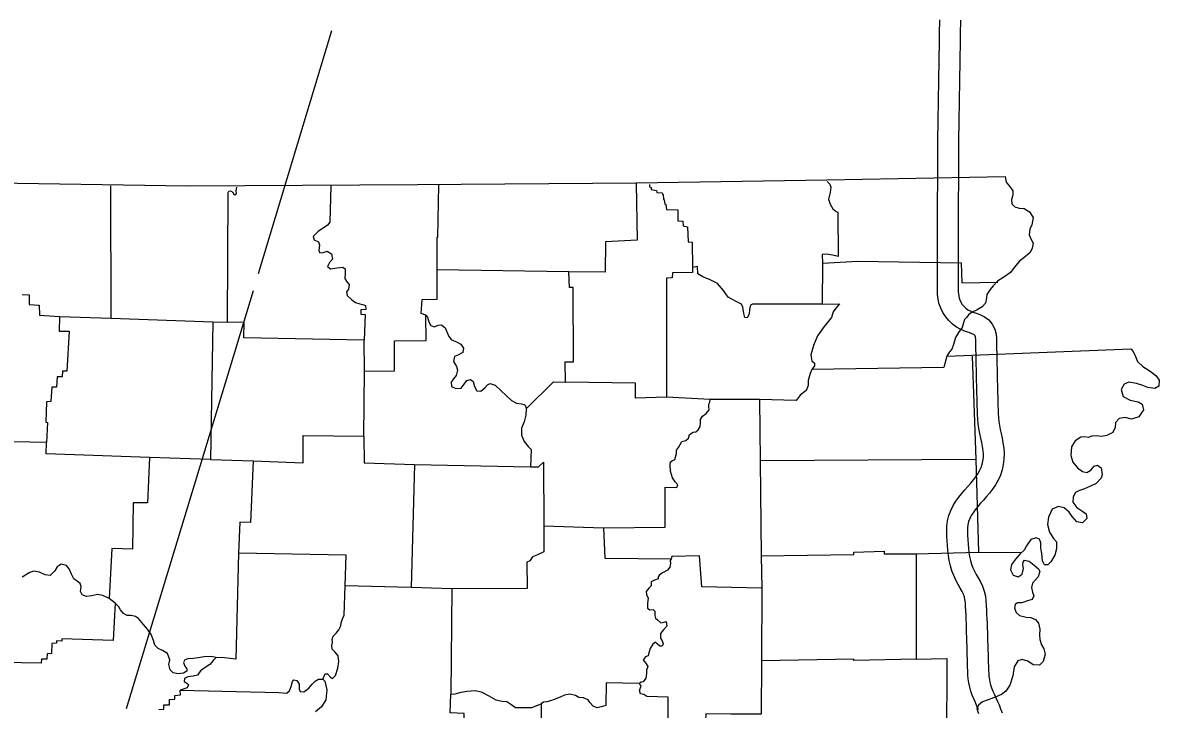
# Model space of a CAD drawing. Extents: x 77230 to 630905, y 790554 to 1662844.
# Drawn here: x 312747 to 326480, y 1496858 to 1505159 of the extents above; entities that cross this region are included whole.
import ezdxf

# ---------------------------------------------------------------- set-up
doc = ezdxf.new("R2010")
doc.units = 0
for name, color, linetype in [('Level 10', 7, 'Continuous'), ('Level 28', 7, 'Continuous'), ('Level 43', 7, 'Continuous')]:
    doc.layers.add(name, color=color, linetype=linetype)

msp = doc.modelspace()

# ---------------------------------------------------------------- linework, layer by layer
at = {"layer": 'Level 10'}
for points in [[(324263, 1501291), (324262, 1501330), (324260, 1501356), (324257, 1501368), (324254, 1501375), (324248, 1501382), (324238, 1501389), (324216, 1501399), (324183, 1501412), (324137, 1501427), (324084, 1501449), (324031, 1501479), (323982, 1501516), (323939, 1501558), (323900, 1501604), (323866, 1501654), (323839, 1501708), (323817, 1501769), (323810, 1501816), (323800, 1501875), (323799, 1501932), (323799, 1501980), (323799, 1502028), (323799, 1502077), (323799, 1502128), (323800, 1502180), (323800, 1502233), (323801, 1502287), (323801, 1502343), (323801, 1502400), (323801, 1502459), (323801, 1502519), (323801, 1502580), (323801, 1502642), (323801, 1502704), (323801, 1502767), (323802, 1502831), (323802, 1502895), (323802, 1502959), (323802, 1503022), (323802, 1503086), (323803, 1503149), (323803, 1503213), (323803, 1503276), (323803, 1503339), (323803, 1503402), (323803, 1503465), (323804, 1503526), (323804, 1503586), (323805, 1503646), (323805, 1503705), (323806, 1503764), (323806, 1503823), (323807, 1503883), (323808, 1503943), (323809, 1504003), (323810, 1504064), (323811, 1504124), (323812, 1504185), (323813, 1504247), (323814, 1504308), (323815, 1504370), (323816, 1504431), (323817, 1504493), (323818, 1504554), (323819, 1504614), (323820, 1504674), (323821, 1504733), (323822, 1504792), (323823, 1504851), (323823, 1504910), (323824, 1504968), (323825, 1505025), (323826, 1505082), (323827, 1505138), (323828, 1505194)], [(324078, 1505190), (324077, 1505135), (324076, 1505078), (324075, 1505021), (324074, 1504964), (324073, 1504906), (324073, 1504848), (324072, 1504790), (324071, 1504730), (324070, 1504670), (324069, 1504609), (324068, 1504549), (324067, 1504488), (324066, 1504427), (324065, 1504366), (324064, 1504304), (324063, 1504242), (324062, 1504181), (324061, 1504120), (324060, 1504060), (324059, 1503999), (324058, 1503939), (324057, 1503880), (324056, 1503821), (324056, 1503762), (324055, 1503703), (324055, 1503644), (324054, 1503584), (324054, 1503524), (324053, 1503463), (324053, 1503401), (324053, 1503339), (324053, 1503276), (324053, 1503213), (324053, 1503149), (324052, 1503085), (324052, 1503022), (324052, 1502958), (324052, 1502894), (324052, 1502830), (324051, 1502767), (324051, 1502704), (324051, 1502641), (324051, 1502579), (324051, 1502518), (324051, 1502458), (324051, 1502400), (324051, 1502343), (324051, 1502287), (324050, 1502231), (324050, 1502177), (324049, 1502126), (324049, 1502076), (324049, 1502027), (324049, 1501980), (324049, 1501935), (324049, 1501900), (324057, 1501856), (324061, 1501830), (324069, 1501807), (324083, 1501780), (324100, 1501754), (324121, 1501729), (324144, 1501707), (324168, 1501689), (324195, 1501674), (324226, 1501661), (324266, 1501647), (324314, 1501630), (324368, 1501604), (324419, 1501566), (324462, 1501516), (324493, 1501456), (324508, 1501395), (324512, 1501343), (324513, 1501299)], [(324513, 1501299), (324514, 1501255), (324515, 1501211), (324516, 1501166), (324517, 1501120), (324518, 1501073), (324519, 1501025), (324520, 1500977), (324521, 1500928), (324522, 1500880), (324523, 1500831), (324524, 1500782), (324525, 1500733), (324527, 1500683), (324528, 1500633), (324529, 1500582), (324531, 1500532), (324532, 1500482), (324534, 1500433), (324537, 1500385), (324541, 1500338), (324548, 1500291), (324557, 1500242), (324568, 1500192), (324580, 1500137), (324592, 1500078), (324601, 1500016), (324606, 1499950), (324604, 1499884), (324596, 1499817), (324581, 1499752), (324560, 1499689), (324534, 1499630), (324502, 1499573), (324467, 1499521), (324429, 1499473), (324392, 1499429), (324356, 1499388), (324321, 1499349), (324287, 1499309), (324256, 1499271), (324230, 1499235), (324208, 1499200), (324191, 1499164), (324177, 1499128), (324168, 1499090), (324163, 1499051), (324162, 1499010), (324164, 1498962), (324167, 1498909), (324170, 1498856), (324174, 1498803), (324180, 1498753), (324187, 1498705), (324198, 1498658), (324212, 1498612), (324228, 1498570), (324246, 1498529), (324268, 1498489), (324292, 1498446), (324319, 1498400), (324345, 1498347), (324366, 1498288), (324379, 1498227), (324386, 1498168), (324389, 1498114), (324392, 1498061), (324394, 1498007), (324397, 1497953), (324399, 1497898), (324401, 1497843), (324403, 1497788), (324404, 1497735), (324406, 1497682), (324407, 1497628), (324409, 1497576), (324411, 1497524), (324412, 1497473), (324414, 1497424), (324415, 1497377), (324417, 1497333), (324419, 1497291), (324422, 1497254), (324427, 1497218), (324433, 1497185), (324442, 1497152), (324455, 1497117), (324471, 1497078), (324488, 1497037), (324506, 1496995), (324525, 1496953), (324544, 1496910), (324562, 1496865), (324580, 1496817)], [(324296, 1496853), (324277, 1496895), (324258, 1496939), (324240, 1496983), (324221, 1497028), (324204, 1497077), (324190, 1497127), (324180, 1497178), (324173, 1497227), (324169, 1497276), (324167, 1497322), (324165, 1497368), (324164, 1497416), (324162, 1497466), (324161, 1497516), (324159, 1497568), (324158, 1497620), (324156, 1497674), (324154, 1497728), (324153, 1497782), (324151, 1497835), (324149, 1497888), (324147, 1497942), (324145, 1497996), (324142, 1498049), (324139, 1498100), (324137, 1498147), (324132, 1498186), (324125, 1498219), (324114, 1498250), (324098, 1498283), (324075, 1498322), (324049, 1498368), (324022, 1498419), (323997, 1498474), (323975, 1498533), (323957, 1498594), (323942, 1498656), (323932, 1498719), (323925, 1498781), (323921, 1498839), (323917, 1498894), (323914, 1498949), (323912, 1499008), (323913, 1499072), (323922, 1499137), (323938, 1499200), (323960, 1499262), (323989, 1499320), (324022, 1499374), (324058, 1499424), (324095, 1499469), (324131, 1499512), (324168, 1499553), (324203, 1499593), (324236, 1499632), (324265, 1499669), (324289, 1499704), (324310, 1499742), (324327, 1499780), (324340, 1499820), (324349, 1499860), (324355, 1499902), (324356, 1499945), (324353, 1499989), (324346, 1500035), (324336, 1500085), (324324, 1500137), (324312, 1500193), (324301, 1500251), (324293, 1500309), (324287, 1500366), (324284, 1500421), (324282, 1500474), (324281, 1500525), (324279, 1500575), (324278, 1500626), (324277, 1500676), (324275, 1500727), (324274, 1500777), (324273, 1500827), (324272, 1500875), (324271, 1500923), (324270, 1500971), (324269, 1501019), (324268, 1501067), (324267, 1501114), (324266, 1501160), (324265, 1501206), (324263, 1501291)]]:
    msp.add_lwpolyline(points, dxfattribs=at)
at = {"layer": 'Level 28'}
for points in [[(312163, 1503226), (314736, 1503189), (317518, 1503205), (320159, 1503223), (322465, 1503261), (324619, 1503300), (324621, 1503274), (324631, 1503233), (324672, 1503181), (324711, 1503126), (324711, 1503073), (324693, 1503023), (324698, 1502969), (324736, 1502933), (324788, 1502916), (324849, 1502912), (324913, 1502871), (324956, 1502805), (324940, 1502714), (324915, 1502663), (324910, 1502595), (324933, 1502537), (324955, 1502494), (324946, 1502435), (324919, 1502381), (324862, 1502332), (324792, 1502278), (324727, 1502198), (324683, 1502139), (324642, 1502109), (324601, 1502084), (324526, 1502036), (324475, 1501978), (324436, 1501935), (324398, 1501875), (324391, 1501834), (324379, 1501769), (324340, 1501725), (324279, 1501686), (324221, 1501658), (324180, 1501630), (324153, 1501594), (324128, 1501570), (324113, 1501530), (324098, 1501473), (324056, 1501412), (324018, 1501353), (323995, 1501267), (323975, 1501214), (323947, 1501179), (323915, 1501129), (326137, 1501217), (326164, 1501184), (326192, 1501123), (326219, 1501065), (326280, 1501002), (326372, 1500945), (326440, 1500892), (326480, 1500836), (326474, 1500766), (326428, 1500736), (326343, 1500748), (326281, 1500771), (326205, 1500798), (326113, 1500812), (326057, 1500787), (326020, 1500726), (326044, 1500640), (326130, 1500597), (326226, 1500575), (326274, 1500548), (326291, 1500479), (326232, 1500393), (326146, 1500366), (326067, 1500384), (325994, 1500375), (325950, 1500327), (325947, 1500265), (325920, 1500203), (325847, 1500167), (325781, 1500156), (325718, 1500164), (325666, 1500159), (325621, 1500146), (325578, 1500152), (325532, 1500150), (325463, 1500104), (325419, 1500033), (325410, 1499928), (325434, 1499846), (325491, 1499779), (325553, 1499733), (325603, 1499720), (325654, 1499750), (325693, 1499798), (325732, 1499809), (325778, 1499776), (325792, 1499691), (325778, 1499651), (325718, 1499590)], [(320159, 1503215), (320170, 1502530), (319788, 1502509), (319785, 1502143), (319344, 1502148)], [(322466, 1503240), (322499, 1503206), (322510, 1503171), (322505, 1503106), (322485, 1503026), (322505, 1502967), (322536, 1502907), (322576, 1502877), (322595, 1502870), (322601, 1502333), (322551, 1502343), (322489, 1502358), (322448, 1502362), (322405, 1502357), (322410, 1502252), (322407, 1501755), (321565, 1501755), (321542, 1501744), (321528, 1501691), (321526, 1501636), (321501, 1501591), (321474, 1501596), (321461, 1501645), (321449, 1501722), (321433, 1501756), (321358, 1501794), (321273, 1501840), (321215, 1501920), (321143, 1502008), (321052, 1502051), (320967, 1502086), (320906, 1502122), (320900, 1502211), (320842, 1502199)], [(313191, 1501608), (313816, 1501589), (313811, 1503189)], [(313816, 1501589), (315046, 1501544), (315223, 1501540), (315229, 1503106), (315237, 1503122), (315257, 1503126), (315284, 1503110), (315300, 1503084), (315317, 1503078), (315331, 1503096), (315328, 1503127), (315330, 1503146), (315334, 1503171)], [(316469, 1503187), (316458, 1502747), (316430, 1502712), (316318, 1502635), (316257, 1502575), (316267, 1502533), (316322, 1502508), (316334, 1502475), (316326, 1502405), (316337, 1502376), (316376, 1502380), (316427, 1502398), (316479, 1502365), (316490, 1502301), (316453, 1502261), (316429, 1502213), (316465, 1502183), (316544, 1502196), (316616, 1502203), (316644, 1502185), (316642, 1502128), (316639, 1502066), (316665, 1502026), (316690, 1501993), (316685, 1501939), (316661, 1501906), (316667, 1501860), (316723, 1501807), (316769, 1501776), (316821, 1501762), (316869, 1501749), (316888, 1501740), (316893, 1501690), (316832, 1501688), (316832, 1501637), (316885, 1501630), (316874, 1501321)], [(316876, 1500946), (317240, 1500952), (317241, 1501313), (317621, 1501317), (317617, 1501625), (317561, 1501642), (317573, 1501811), (317753, 1501815), (317756, 1502171), (317755, 1502567), (317765, 1502568), (317776, 1503197)], [(320322, 1503204), (320319, 1503174), (320341, 1503168), (320341, 1503143), (320407, 1503132), (320409, 1503106), (320474, 1503102), (320479, 1503087), (320487, 1503087), (320488, 1503022), (320499, 1503020), (320507, 1502964), (320519, 1502960), (320525, 1502902), (320661, 1502898), (320664, 1502764), (320725, 1502761), (320729, 1502702), (320779, 1502693), (320786, 1502508), (320835, 1502506), (320842, 1502199), (320839, 1502139), (320597, 1502135), (320595, 1502075), (320526, 1502070), (320527, 1500630), (320151, 1500620), (320150, 1500801), (319305, 1500814)], [(322410, 1502252), (322837, 1502276), (324088, 1502258), (324096, 1502014), (324529, 1502024)], [(318829, 1500492), (319161, 1500819), (319305, 1500814), (319302, 1501059), (319401, 1501058), (319397, 1501956), (319353, 1501958), (319344, 1502148), (317756, 1502171)], [(312739, 1501874), (312827, 1501870), (312827, 1501754), (312945, 1501744), (312949, 1501623), (313191, 1501608), (313188, 1501429), (313309, 1501430), (313282, 1500946), (313226, 1500948), (313223, 1500878), (313162, 1500876), (313154, 1500754), (313099, 1500754), (313088, 1500578), (313035, 1500577), (313028, 1500329), (313046, 1500326), (313034, 1500085), (312429, 1500094)], [(322407, 1501755), (322617, 1501759), (322572, 1501707), (322541, 1501664), (322519, 1501595), (322431, 1501486), (322350, 1501372), (322302, 1501257), (322270, 1501145), (322284, 1501073), (322313, 1501041), (322313, 1501009), (322281, 1500967)], [(317617, 1501625), (317639, 1501599), (317655, 1501544), (317677, 1501500), (317719, 1501483), (317769, 1501503), (317809, 1501507), (317852, 1501470), (317894, 1501367), (317930, 1501327), (317988, 1501300), (318042, 1501273), (318072, 1501225), (318065, 1501170), (318006, 1501139), (317963, 1501122), (317953, 1501063), (317987, 1501003), (318002, 1500960), (317985, 1500895), (317951, 1500853), (317924, 1500812), (317929, 1500760), (317979, 1500735), (318044, 1500740), (318082, 1500787), (318115, 1500833), (318156, 1500845), (318191, 1500820), (318208, 1500759), (318233, 1500710), (318284, 1500705), (318332, 1500743), (318364, 1500781), (318394, 1500798), (318457, 1500778), (318593, 1500648), (318655, 1500590), (318712, 1500561), (318772, 1500553), (318805, 1500545), (318823, 1500526), (318829, 1500492)], [(315046, 1501544), (315016, 1499879), (314278, 1499902), (313032, 1499946), (313034, 1500085)], [(316869, 1500161), (316876, 1500946), (316874, 1501321), (315417, 1501350), (315422, 1501534), (315223, 1501540)], [(323915, 1501129), (323879, 1500991), (322281, 1500967)], [(324219, 1501129), (324262, 1499878), (324298, 1498757), (324808, 1498755)], [(322281, 1500967), (322262, 1500919), (322237, 1500835), (322236, 1500771), (322212, 1500714), (322142, 1500658), (322093, 1500592), (321650, 1500604), (321054, 1500604)], [(319042, 1499077), (319766, 1499053), (320509, 1499059), (320508, 1499543), (320652, 1499538), (320661, 1499572), (320630, 1499610), (320597, 1499658), (320576, 1499738), (320569, 1499813), (320573, 1499851), (320596, 1499861), (320626, 1499879), (320647, 1499952), (320645, 1499990), (320672, 1500023), (320691, 1500059), (320710, 1500096), (320758, 1500109), (320793, 1500138), (320803, 1500179), (320850, 1500207), (320882, 1500214), (320908, 1500237), (320933, 1500279), (320938, 1500316), (320937, 1500360), (320961, 1500401), (321007, 1500433), (321040, 1500477), (321036, 1500518), (321036, 1500549), (321048, 1500571), (321054, 1500604), (320527, 1500630)], [(318829, 1500492), (318828, 1500413), (318805, 1500332), (318775, 1500256), (318773, 1500174), (318805, 1500095), (318853, 1500037), (318890, 1499999), (318883, 1499788)], [(321650, 1500604), (321658, 1499862), (321671, 1498712), (321676, 1498322), (320951, 1498339), (320925, 1498713), (320591, 1498706), (320582, 1498679)], [(315530, 1499861), (316135, 1499839), (316135, 1500168), (316869, 1500161), (316873, 1499837), (317482, 1499818), (317441, 1498332), (316645, 1498351)], [(314278, 1499902), (314254, 1499355), (314081, 1499354), (314072, 1498796), (313823, 1498801), (313792, 1498196), (313714, 1498232), (313651, 1498245), (313583, 1498228), (313519, 1498220), (313464, 1498241), (313446, 1498282), (313453, 1498341), (313443, 1498380), (313410, 1498404), (313364, 1498436), (313335, 1498492), (313310, 1498556), (313275, 1498595), (313210, 1498611), (313163, 1498581), (313135, 1498532), (313079, 1498477), (313019, 1498485), (312950, 1498517), (312881, 1498528), (312834, 1498510), (312739, 1498456)], [(315016, 1499879), (315530, 1499861), (315498, 1499116), (315369, 1499120), (315356, 1498744), (315322, 1497463), (315186, 1497480), (315085, 1497483)], [(317482, 1499818), (318883, 1499788), (318979, 1499791), (319040, 1499844), (319042, 1499077), (319045, 1498762), (318966, 1498726), (318907, 1498700), (318873, 1498652), (318840, 1498636), (318841, 1498318), (317931, 1498316), (317441, 1498332)], [(324262, 1499878), (321658, 1499862)], [(325718, 1499590), (325651, 1499556), (325576, 1499525), (325515, 1499505), (325470, 1499478), (325438, 1499428), (325434, 1499363), (325484, 1499297), (325557, 1499251), (325596, 1499221), (325603, 1499166), (325551, 1499112), (325486, 1499126), (325426, 1499188), (325392, 1499243), (325333, 1499295), (325262, 1499311), (325188, 1499279), (325140, 1499181), (325131, 1499091), (325155, 1499000), (325201, 1498924), (325238, 1498881), (325239, 1498800), (325217, 1498723), (325170, 1498639), (325133, 1498603), (325095, 1498605), (325069, 1498653), (325060, 1498742), (325050, 1498807), (325049, 1498872), (325034, 1498913), (324993, 1498933), (324929, 1498912), (324876, 1498834), (324847, 1498780), (324797, 1498732), (324744, 1498674), (324696, 1498610), (324683, 1498543), (324713, 1498480), (324777, 1498458), (324825, 1498490), (324839, 1498559), (324833, 1498606), (324836, 1498637), (324853, 1498660), (324908, 1498650), (324970, 1498601), (325019, 1498558), (325038, 1498522), (325015, 1498461), (324947, 1498383), (324935, 1498330), (324948, 1498274), (324963, 1498229), (324945, 1498186), (324889, 1498170), (324819, 1498146), (324768, 1498147), (324738, 1498126), (324731, 1498080), (324753, 1498028), (324793, 1497991), (324871, 1497972), (324929, 1497967), (324986, 1497945), (325022, 1497901), (325038, 1497828), (325034, 1497759), (325036, 1497700), (325056, 1497639), (325086, 1497588), (325103, 1497523), (325077, 1497437), (325033, 1497392), (324957, 1497396), (324893, 1497441), (324824, 1497460), (324773, 1497442), (324728, 1497371), (324711, 1497263), (324675, 1497148), (324627, 1497079), (324573, 1497036), (324489, 1497002), (324345, 1496948), (324294, 1496908), (324276, 1496859), (324294, 1496808)], [(319766, 1499053), (319781, 1498687), (320582, 1498679), (320570, 1498657), (320574, 1498619), (320565, 1498576), (320538, 1498539), (320486, 1498513), (320440, 1498485), (320426, 1498460), (320425, 1498434), (320382, 1498419), (320340, 1498399), (320342, 1498350), (320312, 1498322), (320279, 1498283), (320284, 1498247), (320304, 1498202), (320297, 1498140), (320296, 1498082), (320325, 1498059), (320365, 1498064), (320386, 1498045), (320387, 1497990), (320392, 1497958), (320418, 1497939), (320457, 1497902), (320498, 1497913), (320522, 1497918), (320529, 1497865), (320484, 1497814), (320453, 1497773), (320452, 1497718), (320473, 1497687), (320484, 1497649), (320474, 1497620), (320447, 1497623), (320414, 1497650), (320393, 1497668), (320362, 1497644), (320327, 1497591), (320314, 1497541), (320304, 1497506), (320271, 1497492), (320243, 1497456), (320273, 1497418), (320302, 1497376), (320283, 1497330), (320285, 1497292), (320278, 1497233), (320246, 1497191), (320218, 1497186), (320201, 1497171)], [(316374, 1497223), (316388, 1497257), (316403, 1497285), (316431, 1497285), (316466, 1497248), (316492, 1497232), (316527, 1497265), (316553, 1497356), (316567, 1497434), (316558, 1497503), (316523, 1497547), (316485, 1497584), (316483, 1497628), (316491, 1497667), (316486, 1497703), (316497, 1497742), (316533, 1497777), (316565, 1497819), (316592, 1497868), (316595, 1497903), (316611, 1497951), (316632, 1497998), (316645, 1498351), (316654, 1498723), (315356, 1498744)], [(321671, 1498712), (322790, 1498731), (322790, 1498759), (323155, 1498771), (323158, 1498737), (323543, 1498739), (324298, 1498757)], [(323543, 1498739), (323544, 1497465), (323913, 1497473), (323911, 1496432), (323918, 1496133)], [(317931, 1498316), (317920, 1497039), (317973, 1497046), (318044, 1497064), (318115, 1497077), (318217, 1497085), (318285, 1497071), (318379, 1497020), (318464, 1496971), (318542, 1496957), (318595, 1496951), (318645, 1496920), (318701, 1496878), (318754, 1496879), (318822, 1496878), (318898, 1496878), (319012, 1496925), (319013, 1496427)], [(321676, 1498322), (321672, 1497443), (321669, 1496799), (321302, 1496801), (321003, 1496804), (320996, 1496730), (320812, 1496729), (320804, 1496412), (320544, 1496410), (320546, 1497005), (320287, 1497012), (320252, 1497038), (320210, 1497046), (320199, 1497090), (320220, 1497137), (320201, 1497171)], [(313865, 1498140), (313841, 1497688), (313219, 1497708), (313219, 1497681), (313157, 1497684), (313155, 1497656), (313098, 1497652), (313094, 1497532), (313041, 1497528), (313039, 1497464), (312976, 1497466), (312972, 1497414), (312493, 1497422)], [(313865, 1498140), (313792, 1498196)], [(315085, 1497483), (315022, 1497496), (314941, 1497493), (314866, 1497479), (314805, 1497474), (314744, 1497469), (314705, 1497455), (314688, 1497423), (314707, 1497381), (314732, 1497349), (314730, 1497317), (314690, 1497293), (314627, 1497288), (314565, 1497300), (314528, 1497335), (314514, 1497399), (314525, 1497457), (314496, 1497532), (314435, 1497570), (314382, 1497594), (314342, 1497634), (314326, 1497688), (314301, 1497761), (314255, 1497826), (314207, 1497885), (314148, 1497955), (314110, 1497980), (314056, 1497990), (314011, 1497993), (313964, 1498015), (313930, 1498061), (313907, 1498097), (313865, 1498140)], [(315085, 1497483), (315049, 1497449), (315010, 1497401), (314951, 1497362), (314897, 1497321), (314859, 1497272), (314805, 1497258), (314744, 1497250), (314703, 1497230), (314696, 1497196), (314729, 1497174), (314749, 1497154), (314734, 1497119), (314649, 1497089)], [(323544, 1497465), (322791, 1497449), (322790, 1497464), (321672, 1497443)], [(314649, 1497089), (315843, 1497063), (315934, 1497053), (315971, 1497083), (315992, 1497133), (316005, 1497193), (316025, 1497214), (316061, 1497206), (316087, 1497162), (316089, 1497103), (316100, 1497073), (316142, 1497070), (316204, 1497112), (316245, 1497162), (316280, 1497200), (316321, 1497221), (316374, 1497223)], [(316374, 1497223), (316397, 1497197), (316421, 1497095), (316409, 1496972), (316358, 1496886), (316283, 1496828)], [(320201, 1497171), (319799, 1497177), (319795, 1496902), (319736, 1496886), (319687, 1496875), (319639, 1496896), (319601, 1496940), (319578, 1496974), (319523, 1496997), (319466, 1497001), (319426, 1497023), (319359, 1497041), (319293, 1497028), (319240, 1497004), (319170, 1496975), (319124, 1496962), (319079, 1496950), (319038, 1496943), (319012, 1496925)], [(314393, 1496855), (314451, 1496861), (314453, 1496913), (314520, 1496913), (314521, 1496978), (314584, 1496981), (314585, 1497026), (314655, 1497031), (314649, 1497089)], [(319381, 1494539), (318235, 1494558), (318235, 1495121), (317939, 1495129), (317946, 1495176), (317973, 1495281), (318018, 1495427), (318052, 1495532), (318063, 1495609), (318080, 1496808), (317913, 1496814), (317920, 1497039)]]:
    msp.add_lwpolyline(points, dxfattribs=at)
at = {"layer": 'Level 43'}
for points in [[(316479, 1505063), (315592, 1502122)], [(315530, 1501917), (315250, 1500988), (313996, 1496863)]]:
    msp.add_lwpolyline(points, dxfattribs=at)

doc.saveas('drawing.dxf')
